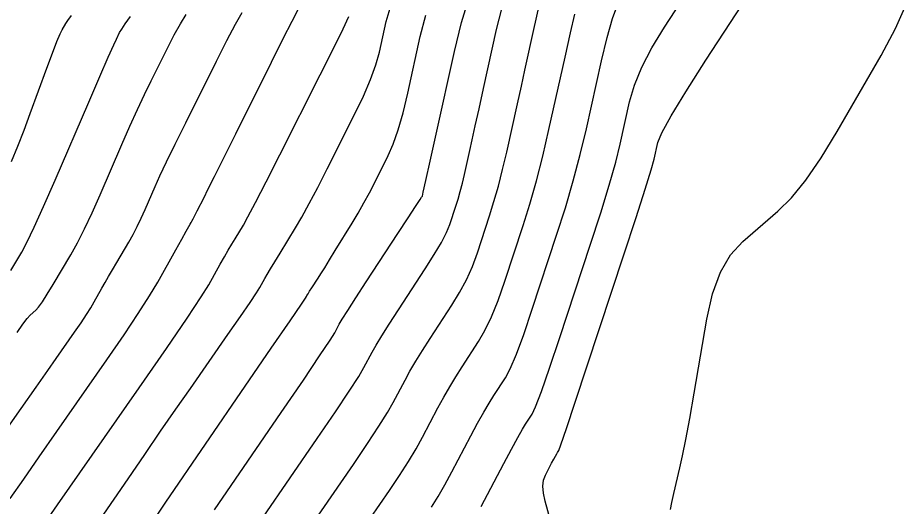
# Model space of a CAD drawing. Extents: x 2082232 to 2083549, y 592624 to 593832.
# Drawn here: x 2082854.13 to 2082892.16, y 593673.55 to 593694.47 of the extents above; entities that cross this region are included whole.
import ezdxf

# ---------------------------------------------------------------- set-up
doc = ezdxf.new("R2010")
doc.units = 0
doc.layers.add('DT_X_Contour_Major', color=7, linetype='Continuous')
doc.layers.add('DT_X_Contour_Minor', color=7, linetype='Continuous')

msp = doc.modelspace()

# ---------------------------------------------------------------- linework, layer by layer
at = {"layer": 'DT_X_Contour_Major'}
for points in [[(2082876.973, 593672.78), (2082876.706, 593673.761), (2082876.632, 593674.107), (2082876.607, 593674.409), (2082876.633, 593674.667), (2082876.71, 593674.881), (2082876.98, 593675.394), (2082877.072, 593675.566), (2082877.143, 593675.699), (2082877.195, 593675.791), (2082877.226, 593675.844), (2082877.284, 593675.932), (2082877.376, 593676.183), (2082877.61, 593676.872), (2082877.985, 593677.998), (2082878.502, 593679.562), (2082880.069, 593684.316), (2082880.591, 593685.909), (2082880.98, 593687.122), (2082881.238, 593687.956), (2082881.363, 593688.411), (2082881.521, 593689.118), (2082881.694, 593689.537), (2082882.095, 593690.264), (2082882.725, 593691.299), (2082883.583, 593692.643), (2082886.175, 593696.636)], [(2082853.805, 593673.884), (2082854.379, 593674.705), (2082855.044, 593675.657), (2082855.801, 593676.742), (2082857.939, 593679.812), (2082858.676, 593680.884), (2082859.286, 593681.797), (2082859.767, 593682.552), (2082860.12, 593683.149), (2082860.891, 593684.53), (2082861.146, 593684.987), (2082861.334, 593685.321), (2082861.453, 593685.534), (2082861.505, 593685.624), (2082861.552, 593685.701), (2082861.581, 593685.754), (2082861.633, 593685.853), (2082861.708, 593686), (2082861.806, 593686.193), (2082862.098, 593686.772), (2082862.265, 593687.106), (2082862.547, 593687.672), (2082862.946, 593688.47), (2082863.46, 593689.501), (2082864.984, 593692.56), (2082865.493, 593693.575), (2082865.877, 593694.326), (2082866.134, 593694.814)], [(2082864.635, 593673.074), (2082866.948, 593676.452), (2082867.724, 593677.592), (2082868.315, 593678.477), (2082868.722, 593679.107), (2082868.946, 593679.483), (2082869.295, 593680.145), (2082869.464, 593680.444), (2082869.707, 593680.846), (2082870.026, 593681.35), (2082870.419, 593681.957), (2082871.568, 593683.711), (2082871.957, 593684.323), (2082872.262, 593684.844), (2082872.485, 593685.275), (2082872.623, 593685.614), (2082872.882, 593686.398), (2082872.977, 593686.703), (2082873.07, 593687.032), (2082873.16, 593687.383), (2082873.247, 593687.757), (2082873.477, 593688.784), (2082873.578, 593689.239), (2082873.71, 593689.834), (2082873.873, 593690.569), (2082874.066, 593691.443), (2082874.623, 593693.96), (2082874.84, 593694.848)]]:
    msp.add_lwpolyline(points, dxfattribs=at)
at = {"layer": 'DT_X_Contour_Minor'}
for points in [[(2082873.959, 593673.533), (2082874.93, 593675.372), (2082875.261, 593675.995), (2082875.528, 593676.485), (2082875.729, 593676.842), (2082875.865, 593677.067), (2082876.141, 593677.487), (2082876.292, 593677.811), (2082876.54, 593678.467), (2082876.885, 593679.454), (2082877.326, 593680.773), (2082878.632, 593684.732), (2082879.079, 593686.116), (2082879.442, 593687.299), (2082879.72, 593688.28), (2082879.914, 593689.06), (2082880.318, 593690.872), (2082880.525, 593691.58), (2082880.843, 593692.348), (2082881.271, 593693.176), (2082881.81, 593694.062), (2082883.396, 593696.505)], [(2082862.552, 593673.4), (2082865.406, 593677.568), (2082866.352, 593678.953), (2082867.048, 593679.982), (2082867.495, 593680.654), (2082867.692, 593680.97), (2082867.886, 593681.338), (2082868.014, 593681.556), (2082868.249, 593681.932), (2082868.593, 593682.467), (2082869.045, 593683.161), (2082870.396, 593685.223), (2082870.839, 593685.9), (2082871.157, 593686.385), (2082871.349, 593686.679), (2082871.415, 593686.78), (2082871.424, 593686.795), (2082871.428, 593686.8), (2082871.431, 593686.806), (2082871.434, 593686.811), (2082871.437, 593686.817), (2082871.444, 593686.831), (2082871.483, 593687.001), (2082871.594, 593687.501), (2082871.778, 593688.33), (2082872.034, 593689.488), (2082872.814, 593693.017), (2082873.119, 593694.262), (2082873.447, 593695.352)], [(2082856.896, 593671.877), (2082858.844, 593674.723), (2082859.559, 593675.765), (2082860.242, 593676.757), (2082860.894, 593677.699), (2082861.513, 593678.59), (2082863.123, 593680.902), (2082863.661, 593681.678), (2082864.068, 593682.272), (2082864.344, 593682.685), (2082864.488, 593682.917), (2082864.698, 593683.294), (2082864.798, 593683.468), (2082864.94, 593683.708), (2082865.125, 593684.015), (2082865.352, 593684.388), (2082866.013, 593685.471), (2082866.284, 593685.933), (2082866.601, 593686.509), (2082866.965, 593687.198), (2082867.374, 593688), (2082868.527, 593690.291), (2082868.919, 593691.104), (2082869.23, 593691.826), (2082869.46, 593692.456), (2082869.61, 593692.994), (2082869.9, 593694.308), (2082870.072, 593694.878)], [(2082866.718, 593672.748), (2082868.491, 593675.336), (2082869.096, 593676.231), (2082869.583, 593676.972), (2082869.95, 593677.56), (2082870.199, 593677.995), (2082870.704, 593678.952), (2082870.913, 593679.332), (2082871.162, 593679.756), (2082871.451, 593680.223), (2082871.78, 593680.734), (2082872.711, 593682.155), (2082873.041, 593682.695), (2082873.332, 593683.25), (2082873.585, 593683.82), (2082873.799, 593684.404), (2082874.319, 593685.982), (2082874.511, 593686.596), (2082874.698, 593687.257), (2082874.88, 593687.963), (2082875.055, 593688.716), (2082875.517, 593690.784), (2082875.684, 593691.532), (2082875.838, 593692.225), (2082875.98, 593692.863), (2082876.109, 593693.445), (2082876.436, 593694.924)], [(2082871.841, 593673.508), (2082872.117, 593673.962), (2082872.406, 593674.466), (2082872.706, 593675.02), (2082873.521, 593676.565), (2082873.812, 593677.107), (2082874.073, 593677.575), (2082874.303, 593677.969), (2082874.503, 593678.289), (2082874.997, 593679.043), (2082875.208, 593679.439), (2082875.471, 593680.061), (2082875.785, 593680.909), (2082876.15, 593681.983), (2082877.194, 593685.149), (2082877.567, 593686.324), (2082877.903, 593687.476), (2082878.202, 593688.605), (2082878.465, 593689.71), (2082879.116, 593692.625), (2082879.357, 593693.624), (2082879.591, 593694.433), (2082879.818, 593695.052)], [(2082882.068, 593673.415), (2082882.12, 593673.714), (2082882.204, 593674.091), (2082882.472, 593675.198), (2082882.585, 593675.709), (2082882.724, 593676.413), (2082882.889, 593677.308), (2082883.08, 593678.396), (2082883.623, 593681.552), (2082883.872, 593682.648), (2082884.211, 593683.569), (2082884.64, 593684.316), (2082885.16, 593684.888), (2082886.665, 593686.179), (2082887.247, 593686.756), (2082887.864, 593687.517), (2082888.516, 593688.462), (2082889.202, 593689.591), (2082891.079, 593692.849), (2082891.7, 593694.004), (2082892.158, 593695.028)], [(2082853.495, 593676.631), (2082854.271, 593677.735), (2082854.909, 593678.644), (2082855.409, 593679.359), (2082855.773, 593679.879), (2082856.558, 593681.007), (2082856.832, 593681.405), (2082857.063, 593681.753), (2082857.251, 593682.051), (2082857.396, 593682.298), (2082857.728, 593682.892), (2082857.861, 593683.128), (2082858.01, 593683.389), (2082858.177, 593683.676), (2082858.361, 593683.989), (2082858.873, 593684.858), (2082859.061, 593685.19), (2082859.241, 593685.533), (2082859.413, 593685.887), (2082859.578, 593686.253), (2082860.006, 593687.243), (2082860.208, 593687.692), (2082860.493, 593688.295), (2082860.862, 593689.053), (2082861.314, 593689.966), (2082862.629, 593692.605), (2082863.08, 593693.497), (2082863.447, 593694.192), (2082863.729, 593694.691)], [(2082853.831, 593683.638), (2082854.295, 593684.425), (2082854.515, 593684.84), (2082854.826, 593685.493), (2082855.229, 593686.385), (2082855.723, 593687.515), (2082857.163, 593690.847), (2082857.642, 593691.953), (2082857.999, 593692.773), (2082858.234, 593693.308), (2082858.348, 593693.556), (2082858.487, 593693.836), (2082858.574, 593693.982), (2082858.729, 593694.209), (2082858.952, 593694.516)], [(2082853.85, 593670.765), (2082855.829, 593673.606), (2082859.319, 593678.616), (2082860.487, 593680.302), (2082861.374, 593681.6), (2082861.979, 593682.51), (2082862.304, 593683.033), (2082862.795, 593683.912), (2082862.972, 593684.227), (2082863.137, 593684.515), (2082863.289, 593684.774), (2082863.428, 593685.006), (2082863.783, 593685.586), (2082863.98, 593685.937), (2082864.306, 593686.555), (2082864.76, 593687.44), (2082865.343, 593688.592), (2082867.069, 593692.021), (2082867.637, 593693.156), (2082868.048, 593693.988), (2082868.302, 593694.519)], [(2082853.86, 593688.31), (2082854.128, 593688.971), (2082854.395, 593689.658), (2082854.662, 593690.371), (2082855.371, 593692.307), (2082855.611, 593692.954), (2082855.799, 593693.445), (2082855.936, 593693.779), (2082856.021, 593693.955), (2082856.178, 593694.217), (2082856.271, 593694.354), (2082856.43, 593694.567)], [(2082854.101, 593680.982), (2082854.344, 593681.342), (2082854.527, 593681.59), (2082854.65, 593681.726), (2082854.899, 593681.939), (2082855.015, 593682.068), (2082855.178, 593682.296), (2082855.388, 593682.623), (2082855.645, 593683.048), (2082856.391, 593684.314), (2082856.679, 593684.83), (2082856.985, 593685.431), (2082857.309, 593686.116), (2082857.65, 593686.884), (2082858.584, 593689.045), (2082858.925, 593689.822), (2082859.246, 593690.534), (2082859.548, 593691.18), (2082859.831, 593691.761), (2082860.558, 593693.221), (2082860.827, 593693.74), (2082861.088, 593694.2), (2082861.34, 593694.603)], [(2082859.32, 593672.003), (2082860.469, 593673.727), (2082863.864, 593678.684), (2082864.979, 593680.315), (2082865.78, 593681.487), (2082866.267, 593682.201), (2082866.439, 593682.458), (2082866.478, 593682.531), (2082866.503, 593682.575), (2082866.55, 593682.65), (2082866.619, 593682.758), (2082866.71, 593682.896), (2082866.98, 593683.309), (2082867.103, 593683.5), (2082867.266, 593683.761), (2082867.472, 593684.093), (2082867.719, 593684.497), (2082868.434, 593685.667), (2082868.696, 593686.105), (2082868.945, 593686.541), (2082869.181, 593686.976), (2082869.405, 593687.409), (2082869.985, 593688.561), (2082870.201, 593689.053), (2082870.412, 593689.663), (2082870.619, 593690.393), (2082870.822, 593691.241), (2082871.357, 593693.662), (2082871.596, 593694.57)], [(2082868.801, 593672.421), (2082870.033, 593674.22), (2082870.468, 593674.869), (2082870.85, 593675.467), (2082871.178, 593676.013), (2082871.452, 593676.508), (2082872.113, 593677.758), (2082872.363, 593678.22), (2082872.617, 593678.666), (2082872.877, 593679.096), (2082873.142, 593679.512), (2082873.854, 593680.599), (2082874.124, 593681.067), (2082874.401, 593681.656), (2082874.685, 593682.364), (2082874.975, 593683.193), (2082875.757, 593685.565), (2082876.046, 593686.489), (2082876.327, 593687.482), (2082876.599, 593688.544), (2082876.864, 593689.676), (2082877.558, 593692.785), (2082877.79, 593693.825), (2082877.966, 593694.616)]]:
    msp.add_lwpolyline(points, dxfattribs=at)

doc.saveas('drawing.dxf')
